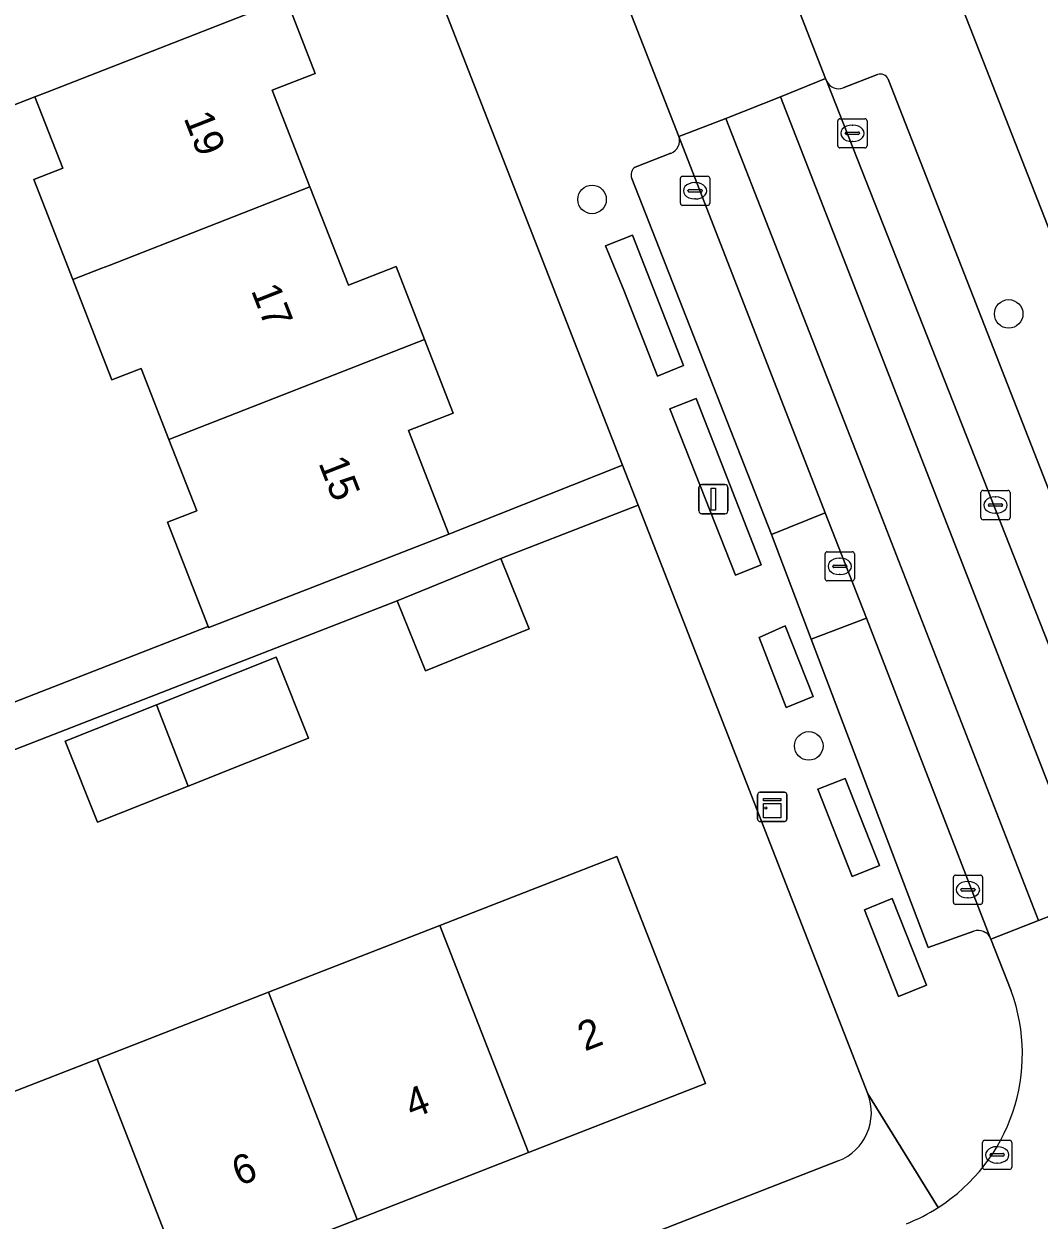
# Model space of a CAD drawing. Extents: x 159680 to 160786, y 387323 to 388340.
# Drawn here: x 160249.29 to 160284.04, y 387563.52 to 387604.48 of the extents above; entities that cross this region are included whole.
import ezdxf

# ---------------------------------------------------------------- set-up
doc = ezdxf.new("R2010")
doc.units = 0
for name, color, linetype in [('IMGEO_Boom', 7, 'Continuous'), ('IMGEO_Erf', 7, 'Continuous'), ('IMGEO_Groenvoorziening', 7, 'Continuous'), ('IMGEO_Kast', 7, 'Continuous'), ('IMGEO_Kolk', 7, 'Continuous'), ('IMGEO_Lichtmast', 7, 'Continuous'), ('IMGEO_Pand', 7, 'Continuous'), ('IMGEO_Pand_nummerreeks', 7, 'Continuous'), ('IMGEO_Parkeervlak_open', 7, 'Continuous'), ('IMGEO_Rijbaan_lokaal_gesloten', 7, 'Continuous'), ('IMGEO_Rijbaan_lokaal_open', 7, 'Continuous'), ('IMGEO_Voetpad_open', 7, 'Continuous')]:
    doc.layers.add(name, color=color, linetype=linetype)

msp = doc.modelspace()

# ---------------------------------------------------------------- linework, layer by layer
at = {"layer": 'IMGEO_Boom'}
for centre in [(160268.735, 387598.473), (160282.998, 387594.555), (160276.155, 387579.76)]:
    msp.add_circle(centre, 0.489, dxfattribs=at)
at = {"layer": 'IMGEO_Erf'}
for points in [[(160258.259, 387605.351), (160259.26, 387602.792), (160257.782, 387602.214), (160259.079, 387598.907), (160260.4, 387595.541), (160262.025, 387596.173), (160262.996, 387593.675), (160263.976, 387591.155), (160262.453, 387590.563), (160263.835, 387587.007), (160269.778, 387589.373), (160246.773, 387648.334)], [(160248.481, 387581.076), (160255.596, 387583.852), (160254.203, 387587.42), (160255.207, 387587.812), (160254.252, 387590.252), (160253.299, 387592.687), (160252.301, 387592.296), (160251.912, 387593.291), (160250.961, 387595.729), (160250.009, 387598.168), (160249.621, 387599.162), (160250.613, 387599.55), (160249.66, 387601.985), (160248.671, 387601.598)], [(160270.311, 387588.007), (160265.614, 387586.174), (160266.588, 387583.774), (160263.039, 387582.334), (160262.065, 387584.734), (160221.918, 387569.119)], [(160278.175, 387567.852), (160270.311, 387588.007)], [(160245.92, 387566.747), (160251.789, 387569.036), (160257.659, 387571.325), (160263.527, 387573.613), (160269.589, 387575.977), (160272.622, 387568.199), (160266.56, 387565.835), (160260.691, 387563.546), (160254.821, 387561.257), (160248.952, 387558.969)], [(160226.828, 387545.911), (160277.166, 387565.55)]]:
    msp.add_lwpolyline(points, dxfattribs=at)
msp.add_lwpolyline([(160254.909, 387578.381), (160251.806, 387577.145), (160250.7, 387579.923), (160253.823, 387581.167), (160257.923, 387582.8), (160259.03, 387580.022)], close=True, dxfattribs=at)
msp.add_arc((160276.519, 387567.206), 1.778, 291.3491, 21.3139, dxfattribs=at)
at = {"layer": 'IMGEO_Groenvoorziening'}
for points in [[(160287.669, 387608.985), (160280.896, 387606.375), (160293.66, 387573.768), (160294.426, 387571.812), (160300.946, 387574.526)], [(160270.124, 387597.246), (160269.193, 387596.881), (160269.826, 387595.362), (160270.98, 387592.426), (160271.869, 387592.79)], [(160272.297, 387591.657), (160271.403, 387591.309), (160273.65, 387585.608), (160274.524, 387585.965)], [(160275.349, 387583.869), (160274.452, 387583.473), (160275.379, 387581.077), (160276.301, 387581.452)], [(160277.404, 387578.641), (160276.465, 387578.277), (160277.638, 387575.293), (160278.571, 387575.669)], [(160279.007, 387574.537), (160278.062, 387574.152), (160279.221, 387571.181), (160280.181, 387571.567)]]:
    msp.add_lwpolyline(points, close=True, dxfattribs=at)
at = {"layer": 'IMGEO_Kast'}
for p, q in [((160274.404, 387577.247), (160274.404, 387578.088)), ((160274.404, 387578.088), (160274.404, 387577.247)), ((160274.479, 387578.172), (160275.32, 387578.172)), ((160275.32, 387578.172), (160274.479, 387578.172)), ((160275.404, 387578.097), (160275.404, 387577.256)), ((160275.404, 387577.256), (160275.404, 387578.097)), ((160275.329, 387577.172), (160274.488, 387577.172)), ((160274.488, 387577.172), (160275.329, 387577.172))]:
    msp.add_line(p, q, dxfattribs=at)
for points in [[(160274.599, 387577.962), (160275.199, 387577.962), (160275.199, 387577.877), (160274.599, 387577.877), (160274.599, 387577.962)], [(160274.599, 387577.787), (160275.199, 387577.787), (160275.199, 387577.298), (160274.599, 387577.298), (160274.599, 387577.787)]]:
    msp.add_lwpolyline(points, dxfattribs=at)
msp.add_circle((160274.683, 387577.636), 0.0377, dxfattribs=at)
for centre, start, end in [((160274.482, 387578.094), 92.4484, 184.2845), ((160274.482, 387578.094), 92.4484, 184.2845), ((160275.326, 387578.094), 2.4484, 94.2845), ((160275.326, 387578.094), 2.4484, 94.2845), ((160274.482, 387577.25), 182.4484, 274.2845), ((160274.482, 387577.25), 182.4484, 274.2845), ((160275.326, 387577.25), 272.4484, 4.2845), ((160275.326, 387577.25), 272.4484, 4.2845)]:
    msp.add_arc(centre, 0.0779, start, end, dxfattribs=at)
at = {"layer": 'IMGEO_Kolk'}
for p, q in [((160277.147, 387600.313), (160277.147, 387601.165)), ((160277.222, 387601.239), (160278.074, 387601.239)), ((160277.635, 387601.019), (160277.66, 387601.019)), ((160278.148, 387601.165), (160278.148, 387600.313)), ((160277.406, 387600.733), (160277.406, 387600.745)), ((160277.844, 387600.696), (160277.446, 387600.696)), ((160277.449, 387600.782), (160277.847, 387600.782)), ((160277.89, 387600.745), (160277.89, 387600.733)), ((160278.074, 387600.239), (160277.222, 387600.239)), ((160277.658, 387600.459), (160277.633, 387600.459)), ((160271.761, 387598.345), (160271.761, 387599.197)), ((160271.836, 387599.271), (160272.688, 387599.271)), ((160272.249, 387599.051), (160272.274, 387599.051)), ((160272.762, 387599.197), (160272.762, 387598.345)), ((160272.02, 387598.765), (160272.02, 387598.777)), ((160272.458, 387598.728), (160272.06, 387598.728)), ((160272.063, 387598.814), (160272.461, 387598.814)), ((160272.272, 387598.491), (160272.247, 387598.491)), ((160272.504, 387598.777), (160272.504, 387598.765)), ((160272.688, 387598.271), (160271.836, 387598.271)), ((160282.047, 387587.582), (160282.047, 387588.434)), ((160282.122, 387588.508), (160282.974, 387588.508)), ((160282.535, 387588.288), (160282.56, 387588.288)), ((160283.048, 387588.434), (160283.048, 387587.582)), ((160282.306, 387588.002), (160282.306, 387588.014)), ((160282.744, 387587.965), (160282.346, 387587.965)), ((160282.349, 387588.051), (160282.747, 387588.051)), ((160282.79, 387588.014), (160282.79, 387588.002)), ((160282.974, 387587.508), (160282.122, 387587.508)), ((160282.558, 387587.728), (160282.533, 387587.728)), ((160276.714, 387585.485), (160276.714, 387586.337)), ((160276.789, 387586.411), (160277.641, 387586.411)), ((160277.202, 387586.191), (160277.227, 387586.191)), ((160277.715, 387586.337), (160277.715, 387585.485)), ((160276.973, 387585.905), (160276.973, 387585.917)), ((160277.411, 387585.868), (160277.013, 387585.868)), ((160277.016, 387585.954), (160277.414, 387585.954)), ((160277.457, 387585.917), (160277.457, 387585.905)), ((160277.641, 387585.411), (160276.789, 387585.411)), ((160277.225, 387585.631), (160277.2, 387585.631)), ((160281.104, 387574.409), (160281.104, 387575.261)), ((160281.179, 387575.335), (160282.031, 387575.335)), ((160282.105, 387575.261), (160282.105, 387574.409)), ((160281.363, 387574.829), (160281.363, 387574.841)), ((160281.801, 387574.792), (160281.403, 387574.792)), ((160281.406, 387574.878), (160281.804, 387574.878)), ((160281.592, 387575.115), (160281.617, 387575.115)), ((160281.847, 387574.841), (160281.847, 387574.829)), ((160282.031, 387574.335), (160281.179, 387574.335)), ((160281.615, 387574.555), (160281.59, 387574.555)), ((160282.104, 387565.33), (160282.104, 387566.182)), ((160282.179, 387566.256), (160283.031, 387566.256)), ((160283.105, 387566.182), (160283.105, 387565.33)), ((160282.363, 387565.75), (160282.363, 387565.762)), ((160282.801, 387565.713), (160282.403, 387565.713)), ((160282.406, 387565.799), (160282.804, 387565.799)), ((160282.592, 387566.036), (160282.617, 387566.036)), ((160282.847, 387565.762), (160282.847, 387565.75)), ((160282.615, 387565.476), (160282.59, 387565.476)), ((160283.031, 387565.256), (160282.179, 387565.256))]:
    msp.add_line(p, q, dxfattribs=at)
for points in [[(160277.147, 387600.313), (160277.147, 387601.165)], [(160277.222, 387601.239), (160278.074, 387601.239)], [(160278.148, 387601.165), (160278.148, 387600.313)], [(160278.074, 387600.239), (160277.222, 387600.239)], [(160271.761, 387598.345), (160271.761, 387599.197)], [(160271.836, 387599.271), (160272.688, 387599.271)], [(160272.762, 387599.197), (160272.762, 387598.345)], [(160272.688, 387598.271), (160271.836, 387598.271)], [(160282.047, 387587.582), (160282.047, 387588.434)], [(160282.122, 387588.508), (160282.974, 387588.508)], [(160283.048, 387588.434), (160283.048, 387587.582)], [(160282.974, 387587.508), (160282.122, 387587.508)], [(160276.714, 387585.485), (160276.714, 387586.337)], [(160276.789, 387586.411), (160277.641, 387586.411)], [(160277.715, 387586.337), (160277.715, 387585.485)], [(160277.641, 387585.411), (160276.789, 387585.411)], [(160281.104, 387574.409), (160281.104, 387575.261)], [(160281.179, 387575.335), (160282.031, 387575.335)], [(160282.105, 387575.261), (160282.105, 387574.409)], [(160282.031, 387574.335), (160281.179, 387574.335)], [(160282.104, 387565.33), (160282.104, 387566.182)], [(160282.179, 387566.256), (160283.031, 387566.256)], [(160283.105, 387566.182), (160283.105, 387565.33)], [(160283.031, 387565.256), (160282.179, 387565.256)]]:
    msp.add_lwpolyline(points, dxfattribs=at)
for centre, radius, start, end in [((160277.224, 387601.163), 0.0765, 91.552, 178.448), ((160277.224, 387601.163), 0.0765, 91.552, 178.448), ((160278.072, 387601.163), 0.0765, 1.552, 88.448), ((160278.072, 387601.163), 0.0765, 1.552, 88.448), ((160277.446, 387600.742), 0.0403, 85.8775, 175.7526), ((160277.443, 387600.732), 0.0366, 178.938, 274.7102), ((160277.847, 387600.739), 0.043, 264.8664, 352.4533), ((160277.851, 387600.744), 0.0386, 1.7309, 96.639), ((160277.224, 387600.315), 0.0765, 181.552, 268.448), ((160277.224, 387600.315), 0.0765, 181.552, 268.448), ((160278.072, 387600.315), 0.0765, 271.552, 358.448), ((160278.072, 387600.315), 0.0765, 271.552, 358.448), ((160271.838, 387599.195), 0.0765, 91.552, 178.448), ((160271.838, 387599.195), 0.0765, 91.552, 178.448), ((160272.686, 387599.195), 0.0765, 1.552, 88.448), ((160272.686, 387599.195), 0.0765, 1.552, 88.448), ((160272.06, 387598.774), 0.0403, 85.8775, 175.7526), ((160272.057, 387598.764), 0.0366, 178.938, 274.7102), ((160272.461, 387598.771), 0.043, 264.8664, 352.4533), ((160272.465, 387598.776), 0.0386, 1.7309, 96.639), ((160271.838, 387598.347), 0.0765, 181.552, 268.448), ((160271.838, 387598.347), 0.0765, 181.552, 268.448), ((160272.686, 387598.347), 0.0765, 271.552, 358.448), ((160272.686, 387598.347), 0.0765, 271.552, 358.448), ((160282.124, 387588.432), 0.0765, 91.552, 178.448), ((160282.124, 387588.432), 0.0765, 91.552, 178.448), ((160282.972, 387588.432), 0.0765, 1.552, 88.448), ((160282.972, 387588.432), 0.0765, 1.552, 88.448), ((160282.346, 387588.011), 0.0403, 85.8775, 175.7526), ((160282.343, 387588.001), 0.0366, 178.938, 274.7102), ((160282.747, 387588.008), 0.043, 264.8664, 352.4533), ((160282.751, 387588.013), 0.0386, 1.7309, 96.639), ((160282.124, 387587.584), 0.0765, 181.552, 268.448), ((160282.124, 387587.584), 0.0765, 181.552, 268.448), ((160282.972, 387587.584), 0.0765, 271.552, 358.448), ((160282.972, 387587.584), 0.0765, 271.552, 358.448), ((160276.791, 387586.335), 0.0765, 91.552, 178.448), ((160276.791, 387586.335), 0.0765, 91.552, 178.448), ((160277.639, 387586.335), 0.0765, 1.552, 88.448), ((160277.639, 387586.335), 0.0765, 1.552, 88.448), ((160277.013, 387585.914), 0.0403, 85.8775, 175.7526), ((160277.01, 387585.904), 0.0366, 178.938, 274.7102), ((160277.414, 387585.911), 0.043, 264.8664, 352.4533), ((160277.418, 387585.916), 0.0386, 1.7309, 96.639), ((160276.791, 387585.487), 0.0765, 181.552, 268.448), ((160276.791, 387585.487), 0.0765, 181.552, 268.448), ((160277.639, 387585.487), 0.0765, 271.552, 358.448), ((160277.639, 387585.487), 0.0765, 271.552, 358.448), ((160281.181, 387575.259), 0.0765, 91.552, 178.448), ((160281.181, 387575.259), 0.0765, 91.552, 178.448), ((160282.029, 387575.259), 0.0765, 1.552, 88.448), ((160282.029, 387575.259), 0.0765, 1.552, 88.448), ((160281.403, 387574.838), 0.0403, 85.8775, 175.7526), ((160281.4, 387574.828), 0.0366, 178.938, 274.7102), ((160281.804, 387574.835), 0.043, 264.8664, 352.4533), ((160281.808, 387574.84), 0.0386, 1.7309, 96.639), ((160281.181, 387574.411), 0.0765, 181.552, 268.448), ((160281.181, 387574.411), 0.0765, 181.552, 268.448), ((160282.029, 387574.411), 0.0765, 271.552, 358.448), ((160282.029, 387574.411), 0.0765, 271.552, 358.448), ((160282.181, 387566.18), 0.0765, 91.552, 178.448), ((160282.181, 387566.18), 0.0765, 91.552, 178.448), ((160283.029, 387566.18), 0.0765, 1.552, 88.448), ((160283.029, 387566.18), 0.0765, 1.552, 88.448), ((160282.403, 387565.759), 0.0403, 85.8775, 175.7526), ((160282.4, 387565.749), 0.0366, 178.938, 274.7102), ((160282.804, 387565.756), 0.043, 264.8664, 352.4533), ((160282.808, 387565.761), 0.0386, 1.7309, 96.639), ((160282.181, 387565.332), 0.0765, 181.552, 268.448), ((160282.181, 387565.332), 0.0765, 181.552, 268.448), ((160283.029, 387565.332), 0.0765, 271.552, 358.448), ((160283.029, 387565.332), 0.0765, 271.552, 358.448)]:
    msp.add_arc(centre, radius, start, end, dxfattribs=at)
for centre, major_axis, ratio, start_param, end_param in [((160277.634, 387600.739), (-0.387, 0.002), 0.722429, 4.712389, 7.853982), ((160277.659, 387600.739), (-0.39, 0.002), 0.717154, 1.570796, 4.712389), ((160272.248, 387598.771), (-0.387, 0.002), 0.722429, 4.712389, 7.853982), ((160272.273, 387598.771), (-0.39, 0.002), 0.717154, 1.570796, 4.712389), ((160282.534, 387588.008), (-0.387, 0.002), 0.722429, 4.712389, 7.853982), ((160282.559, 387588.008), (-0.39, 0.002), 0.717154, 1.570796, 4.712389), ((160277.201, 387585.911), (-0.387, 0.002), 0.722429, 4.712389, 7.853982), ((160277.226, 387585.911), (-0.39, 0.002), 0.717154, 1.570796, 4.712389), ((160281.591, 387574.835), (-0.387, 0.002), 0.722429, 4.712389, 7.853982), ((160281.616, 387574.835), (-0.39, 0.002), 0.717154, 1.570796, 4.712389), ((160282.591, 387565.756), (-0.387, 0.002), 0.722429, 4.712389, 7.853982), ((160282.616, 387565.756), (-0.39, 0.002), 0.717154, 1.570796, 4.712389)]:
    msp.add_ellipse(centre, major_axis=major_axis, ratio=ratio, start_param=start_param, end_param=end_param, dxfattribs=at)
at = {"layer": 'IMGEO_Lichtmast'}
for p, q in [((160272.495, 387588.709), (160273.285, 387588.709)), ((160273.285, 387588.709), (160272.495, 387588.709)), ((160272.395, 387587.809), (160272.395, 387588.609)), ((160272.395, 387588.609), (160272.395, 387587.809)), ((160273.385, 387588.609), (160273.385, 387587.809)), ((160273.385, 387587.809), (160273.385, 387588.609)), ((160273.285, 387587.709), (160272.495, 387587.709)), ((160272.495, 387587.709), (160273.285, 387587.709))]:
    msp.add_line(p, q, dxfattribs=at)
msp.add_lwpolyline([(160272.815, 387588.584), (160272.965, 387588.584), (160272.965, 387587.834), (160272.815, 387587.834), (160272.815, 387588.584)], dxfattribs=at)
for centre, start, end in [((160272.495, 387588.609), 90, 180), ((160272.495, 387588.609), 90, 180), ((160273.285, 387588.609), 0, 90), ((160273.285, 387588.609), 360, 90), ((160272.495, 387587.809), 180, 270), ((160272.495, 387587.809), 180, 270), ((160273.285, 387587.809), 270, 0), ((160273.285, 387587.809), 270, 0)]:
    msp.add_arc(centre, 0.1, start, end, dxfattribs=at)
at = {"layer": 'IMGEO_Pand'}
for points in [[(160257.333, 387607.717), (160255.894, 387607.155), (160254.525, 387610.655), (160247.769, 387608.011), (160247.364, 387607.852), (160246.38, 387607.467), (160247.333, 387605.026), (160247.42, 387604.804), (160247.571, 387604.417), (160247.721, 387604.031), (160248.671, 387601.598), (160249.66, 387601.985), (160250.077, 387602.148), (160258.259, 387605.351)], [(160257.782, 387602.214), (160259.26, 387602.792), (160258.259, 387605.351), (160250.077, 387602.148), (160249.66, 387601.985), (160250.613, 387599.55), (160249.621, 387599.162), (160250.009, 387598.168), (160250.961, 387595.729), (160251.956, 387596.118), (160252.208, 387596.217), (160259.079, 387598.907)], [(160262.025, 387596.173), (160260.4, 387595.541), (160259.079, 387598.907), (160252.208, 387596.217), (160251.956, 387596.118), (160250.961, 387595.729), (160251.912, 387593.291), (160252.301, 387592.296), (160253.299, 387592.687), (160254.252, 387590.252), (160262.996, 387593.675)], [(160262.453, 387590.563), (160263.976, 387591.155), (160262.996, 387593.675), (160254.252, 387590.252), (160255.207, 387587.812), (160254.203, 387587.42), (160255.596, 387583.852), (160255.612, 387583.811), (160259.175, 387585.196), (160263.835, 387587.007)], [(160266.588, 387583.774), (160265.614, 387586.174), (160262.065, 387584.734), (160263.039, 387582.334)], [(160253.823, 387581.167), (160254.909, 387578.381), (160259.03, 387580.022), (160257.923, 387582.8)], [(160254.909, 387578.381), (160253.823, 387581.167), (160250.7, 387579.923), (160251.806, 387577.145)], [(160266.56, 387565.835), (160272.622, 387568.199), (160269.589, 387575.977), (160263.527, 387573.613)], [(160260.691, 387563.546), (160266.56, 387565.835), (160263.527, 387573.613), (160257.659, 387571.325)], [(160257.659, 387571.325), (160251.789, 387569.036), (160254.821, 387561.257), (160260.691, 387563.546)], [(160251.789, 387569.036), (160245.92, 387566.747), (160248.952, 387558.969), (160254.821, 387561.257)]]:
    msp.add_lwpolyline(points, close=True, dxfattribs=at)
at = {"layer": 'IMGEO_Parkeervlak_open'}
for points in [[(160278.506, 387602.748), (160277.336, 387602.293)], [(160289.073, 387576.494), (160278.873, 387602.593)], [(160276.771, 387602.512), (160287.496, 387575.28)], [(160270.094, 387599.194), (160274.882, 387587.002), (160276.718, 387587.74), (160271.708, 387600.627)], [(160271.432, 387600.053), (160270.215, 387599.584)], [(160278.131, 387584.132), (160276.234, 387583.419), (160280.243, 387572.858), (160281.807, 387573.419)], [(160282.14, 387573.406), (160282.161, 387573.397), (160282.206, 387573.374), (160282.249, 387573.346), (160282.307, 387573.286), (160282.355, 387573.219), (160278.131, 387584.132)]]:
    msp.add_lwpolyline(points, dxfattribs=at)
for centre, radius, start, end in [((160278.611, 387602.483), 0.284, 22.6527, 111.5544), ((160277.18, 387602.73), 0.464, 208.0164, 289.6099), ((160271.263, 387600.487), 0.466, 291.2171, 17.4231), ((160270.387, 387599.317), 0.318, 122.7574, 202.769), ((160281.957, 387572.988), 0.456, 66.3311, 109.1977)]:
    msp.add_arc(centre, radius, start, end, dxfattribs=at)
at = {"layer": 'IMGEO_Rijbaan_lokaal_gesloten'}
for points in [[(160276.771, 387602.512), (160276.732, 387602.612), (160275.181, 387601.986), (160285.893, 387574.512), (160287.546, 387575.153), (160287.496, 387575.28)], [(160273.311, 387601.244), (160271.708, 387600.627), (160276.718, 387587.74), (160278.131, 387584.132), (160282.355, 387573.219), (160282.363, 387573.199), (160282.381, 387573.151), (160282.382, 387573.148), (160284.016, 387573.783), (160278.343, 387588.368)]]:
    msp.add_lwpolyline(points, close=True, dxfattribs=at)
at = {"layer": 'IMGEO_Rijbaan_lokaal_open'}
for points in [[(160266.612, 387613.674), (160271.708, 387600.627), (160273.311, 387601.244), (160275.181, 387601.986), (160276.732, 387602.612), (160271.568, 387615.855)], [(160289.11, 387571.06), (160287.546, 387575.153), (160285.893, 387574.512), (160284.016, 387573.783), (160282.382, 387573.148), (160283.086, 387571.369)]]:
    msp.add_lwpolyline(points, dxfattribs=at)
msp.add_lwpolyline([(160275.181, 387601.986), (160273.311, 387601.244), (160278.343, 387588.368), (160284.016, 387573.783), (160285.893, 387574.512)], close=True, dxfattribs=at)
for centre, radius, start, end in [((160277.216, 387569.219), 6.251, 302.6341, 20.1116), ((160277.181, 387569.28), 6.322, 291.4863, 302.6061)]:
    msp.add_arc(centre, radius, start, end, dxfattribs=at)
at = {"layer": 'IMGEO_Voetpad_open'}
for points in [[(160241.131, 387662.29), (160240.137, 387661.885), (160239.911, 387661.795), (160239.576, 387661.665), (160234.917, 387659.859), (160234.315, 387659.622), (160234.681, 387658.784), (160235.065, 387657.821), (160243.572, 387661.211), (160245.475, 387656.671), (160243.78, 387656.005), (160244.543, 387654.05), (160246.773, 387648.334), (160269.778, 387589.373), (160270.311, 387588.007), (160278.175, 387567.852), (160280.587, 387563.955)], [(160312.905, 387510.902), (160314.027, 387509.69), (160324.453, 387498.542), (160324.452, 387498.542), (160330.784, 387492.151), (160332.225, 387493.24), (160327.132, 387500), (160321.535, 387507.428), (160318.54, 387511.771), (160316.673, 387515.314), (160315.033, 387518.967), (160303.5, 387548.605), (160301.88, 387552.769), (160294.426, 387571.812), (160293.66, 387573.768), (160280.896, 387606.375), (160279.68, 387609.578), (160278.935, 387611.384), (160276.416, 387617.726), (160266.488, 387643.313), (160262.455, 387653.706)], [(160271.568, 387615.855), (160276.732, 387602.612), (160276.771, 387602.512)], [(160271.708, 387600.627), (160266.612, 387613.674)], [(160277.336, 387602.293), (160278.506, 387602.748)], [(160278.873, 387602.593), (160289.073, 387576.494)], [(160270.215, 387599.584), (160271.432, 387600.053)], [(160281.807, 387573.419), (160280.243, 387572.858), (160276.234, 387583.419), (160274.882, 387587.002), (160270.094, 387599.194)], [(160221.918, 387569.119), (160262.065, 387584.734), (160265.614, 387586.174), (160270.311, 387588.007), (160269.778, 387589.373), (160263.835, 387587.007), (160259.175, 387585.196), (160255.612, 387583.811), (160255.596, 387583.852), (160248.481, 387581.076)], [(160283.086, 387571.369), (160282.382, 387573.148), (160282.381, 387573.151), (160282.363, 387573.199), (160282.355, 387573.219), (160282.307, 387573.286), (160282.249, 387573.346), (160282.206, 387573.374), (160282.161, 387573.397), (160282.14, 387573.406)], [(160280.587, 387563.955), (160278.175, 387567.852)], [(160277.166, 387565.55), (160226.828, 387545.911), (160225.284, 387549.739), (160222.453, 387556.999), (160221.688, 387556.705), (160226.074, 387545.613), (160221.377, 387543.755), (160216.374, 387541.845), (160217.295, 387539.447), (160222.388, 387541.438), (160222.572, 387540.974), (160226.363, 387542.456), (160272.049, 387560.443)]]:
    msp.add_lwpolyline(points, dxfattribs=at)
for points in [[(160270.124, 387597.246), (160271.869, 387592.79), (160270.98, 387592.426), (160269.826, 387595.362), (160269.193, 387596.881)], [(160272.297, 387591.657), (160274.524, 387585.965), (160273.65, 387585.608), (160271.403, 387591.309)], [(160276.718, 387587.74), (160274.882, 387587.002), (160276.234, 387583.419), (160278.131, 387584.132)], [(160275.349, 387583.869), (160276.301, 387581.452), (160275.379, 387581.077), (160274.452, 387583.473)], [(160277.404, 387578.641), (160278.571, 387575.669), (160277.638, 387575.293), (160276.465, 387578.277)], [(160279.007, 387574.537), (160280.181, 387571.567), (160279.221, 387571.181), (160278.062, 387574.152)]]:
    msp.add_lwpolyline(points, close=True, dxfattribs=at)
for centre, radius, start, end in [((160278.611, 387602.483), 0.284, 22.6527, 111.5544), ((160277.18, 387602.73), 0.464, 208.0164, 289.6099), ((160271.263, 387600.487), 0.466, 291.2171, 17.4231), ((160270.387, 387599.317), 0.318, 122.7574, 202.769), ((160281.957, 387572.988), 0.456, 66.3311, 109.1977), ((160277.216, 387569.219), 6.251, 302.6341, 20.1116), ((160276.519, 387567.206), 1.778, 291.3491, 21.3139), ((160277.181, 387569.28), 6.322, 291.4863, 302.6061)]:
    msp.add_arc(centre, radius, start, end, dxfattribs=at)

# ---------------------------------------------------------------- texts
at = {"layer": 'IMGEO_Pand_nummerreeks'}
for s, rotation, p in [('19', 291.3367, (160254.745, 387601.267)), ('17', 291.3367, (160257.052, 387595.36)), ('15', 291.3367, (160259.359, 387589.453)), ('2', 21.3039, (160268.489, 387569.292)), ('4', 21.3039, (160262.574, 387566.986)), ('6', 21.3039, (160256.656, 387564.678))]:
    msp.add_text(s, height=1, rotation=rotation, dxfattribs=at).set_placement(p)

doc.saveas('drawing.dxf')
